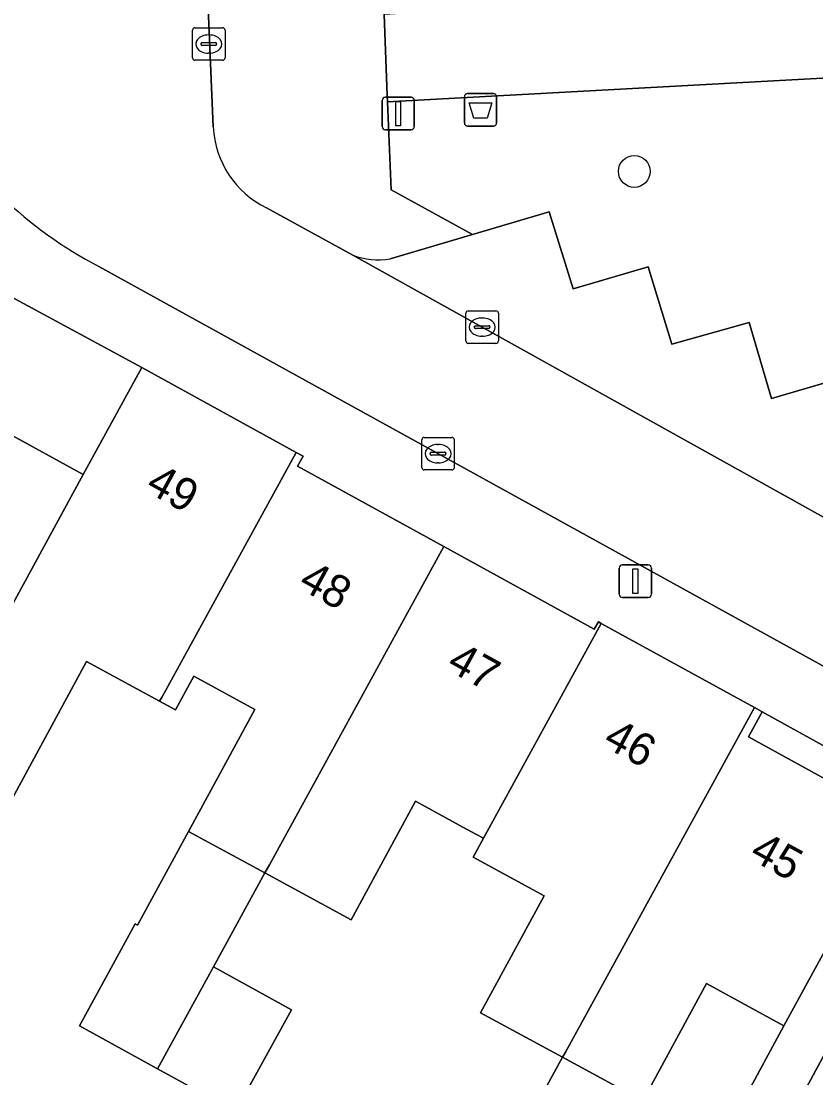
# Model space of a CAD drawing. Extents: x 158352 to 159489, y 383828 to 384603.
# Drawn here: x 158904.38 to 158928.82, y 384098.81 to 384131.29 of the extents above; entities that cross this region are included whole.
import ezdxf

# ---------------------------------------------------------------- set-up
doc = ezdxf.new("R2010")
doc.units = 0
for name, color, linetype in [('IMGEO_Afvalbak', 7, 'Continuous'), ('IMGEO_Boom', 7, 'Continuous'), ('IMGEO_Erf', 7, 'Continuous'), ('IMGEO_Groenvoorziening', 7, 'Continuous'), ('IMGEO_Kolk', 7, 'Continuous'), ('IMGEO_Lichtmast', 7, 'Continuous'), ('IMGEO_Pand', 7, 'Continuous'), ('IMGEO_Pand_nummerreeks', 7, 'Continuous'), ('IMGEO_Parkeervlak_open', 7, 'Continuous'), ('IMGEO_Rijbaan_lokaal_open', 7, 'Continuous'), ('IMGEO_Verkeersbordpaal', 7, 'Continuous'), ('IMGEO_Voetpad_halfverhard', 7, 'Continuous'), ('IMGEO_Voetpad_open', 7, 'Continuous')]:
    doc.layers.add(name, color=color, linetype=linetype)

msp = doc.modelspace()

# ---------------------------------------------------------------- linework, layer by layer
at = {"layer": 'IMGEO_Afvalbak'}
for p, q in [((158918.01, 384128.159), (158918.01, 384128.959)), ((158918.01, 384128.959), (158918.01, 384128.159)), ((158918.11, 384129.059), (158918.9, 384129.059)), ((158918.9, 384129.059), (158918.11, 384129.059)), ((158919, 384128.959), (158919, 384128.159)), ((158919, 384128.159), (158919, 384128.959)), ((158918.9, 384128.059), (158918.11, 384128.059)), ((158918.11, 384128.059), (158918.9, 384128.059))]:
    msp.add_line(p, q, dxfattribs=at)
msp.add_lwpolyline([(158918.153, 384128.773), (158918.857, 384128.773), (158918.708, 384128.303), (158918.302, 384128.303), (158918.153, 384128.773)], dxfattribs=at)
for centre, start, end in [((158918.11, 384128.959), 90, 180), ((158918.11, 384128.959), 90, 180), ((158918.9, 384128.959), 0, 90), ((158918.9, 384128.959), 360, 90), ((158918.11, 384128.159), 180, 270), ((158918.11, 384128.159), 180, 270), ((158918.9, 384128.159), 270, 0), ((158918.9, 384128.159), 270, 0)]:
    msp.add_arc(centre, 0.1, start, end, dxfattribs=at)
at = {"layer": 'IMGEO_Boom'}
msp.add_circle((158923.234, 384126.667), 0.489, dxfattribs=at)
at = {"layer": 'IMGEO_Erf'}
for points in [[(158898.923, 384125.588), (158896.445, 384129.308), (158893.236, 384127.17), (158896.016, 384122.994), (158900.488, 384120.547), (158901.498, 384119.976), (158906.279, 384117.352), (158908.084, 384120.639)], [(158927.171, 384110.055), (158926.75, 384109.287), (158931.33, 384106.772), (158931.748, 384107.529)], [(158927.837, 384100.41), (158925.461, 384101.702), (158923.499, 384098.095), (158921.704, 384094.794), (158921.916, 384094.673), (158920.24, 384091.738), (158917.624, 384093.231), (158915.476, 384089.473), (158920.462, 384086.776)]]:
    msp.add_lwpolyline(points, close=True, dxfattribs=at)
for points in [[(158919.251, 384096.194), (158921.032, 384099.437), (158918.51, 384100.808), (158920.464, 384104.401), (158918.276, 384105.591), (158918.594, 384106.17), (158918.363, 384106.295), (158917.957, 384106.516), (158916.502, 384107.307), (158914.522, 384103.665), (158911.874, 384105.105), (158910.29, 384102.218), (158912.691, 384100.9), (158910.972, 384097.769), (158908.571, 384099.087), (158906.169, 384100.406), (158907.888, 384103.537), (158907.959, 384103.498), (158909.527, 384106.381), (158911.567, 384110.132), (158909.692, 384111.152), (158909.128, 384110.113), (158908.636, 384110.38), (158906.389, 384111.602), (158903.303, 384105.927)], [(158931.669, 384098.419), (158929.216, 384099.776), (158921.794, 384086.055)]]:
    msp.add_lwpolyline(points, dxfattribs=at)
at = {"layer": 'IMGEO_Groenvoorziening'}
msp.add_lwpolyline([(158936.38, 384129.934), (158915.645, 384128.805), (158915.761, 384126.104), (158918.255, 384124.726), (158920.621, 384125.421), (158921.351, 384123.058), (158923.66, 384123.737), (158924.388, 384121.359), (158926.764, 384122.024), (158927.453, 384119.69), (158929.807, 384120.373), (158930.531, 384118.002), (158932.905, 384118.676), (158933.583, 384116.324), (158935.963, 384117.003), (158936.647, 384114.639), (158937.851, 384113.971), (158940.156, 384112.693), (158946.102, 384114.62), (158950.901, 384123.26)], dxfattribs=at)
at = {"layer": 'IMGEO_Kolk'}
for p, q in [((158909.646, 384130.157), (158909.646, 384131.009)), ((158909.721, 384131.083), (158910.573, 384131.083)), ((158910.134, 384130.863), (158910.159, 384130.863)), ((158910.647, 384131.009), (158910.647, 384130.157)), ((158909.905, 384130.577), (158909.905, 384130.589)), ((158910.343, 384130.54), (158909.945, 384130.54)), ((158909.948, 384130.626), (158910.346, 384130.626)), ((158910.389, 384130.589), (158910.389, 384130.577)), ((158910.157, 384130.303), (158910.132, 384130.303)), ((158910.573, 384130.083), (158909.721, 384130.083)), ((158918.129, 384122.382), (158918.981, 384122.382)), ((158918.054, 384121.456), (158918.054, 384122.308)), ((158918.542, 384122.162), (158918.567, 384122.162)), ((158919.055, 384122.308), (158919.055, 384121.456)), ((158918.313, 384121.876), (158918.313, 384121.888)), ((158918.751, 384121.839), (158918.353, 384121.839)), ((158918.356, 384121.925), (158918.754, 384121.925)), ((158918.797, 384121.888), (158918.797, 384121.876)), ((158918.981, 384121.382), (158918.129, 384121.382)), ((158918.565, 384121.602), (158918.54, 384121.602)), ((158916.774, 384118.492), (158917.626, 384118.492)), ((158916.699, 384117.566), (158916.699, 384118.418)), ((158917.187, 384118.272), (158917.212, 384118.272)), ((158917.7, 384118.418), (158917.7, 384117.566)), ((158916.958, 384117.986), (158916.958, 384117.998)), ((158917.396, 384117.949), (158916.998, 384117.949)), ((158917.001, 384118.035), (158917.399, 384118.035)), ((158917.442, 384117.998), (158917.442, 384117.986)), ((158917.626, 384117.492), (158916.774, 384117.492)), ((158917.21, 384117.712), (158917.185, 384117.712))]:
    msp.add_line(p, q, dxfattribs=at)
for points in [[(158909.646, 384130.157), (158909.646, 384131.009)], [(158909.721, 384131.083), (158910.573, 384131.083)], [(158910.647, 384131.009), (158910.647, 384130.157)], [(158910.573, 384130.083), (158909.721, 384130.083)], [(158918.129, 384122.382), (158918.981, 384122.382)], [(158918.054, 384121.456), (158918.054, 384122.308)], [(158919.055, 384122.308), (158919.055, 384121.456)], [(158918.981, 384121.382), (158918.129, 384121.382)], [(158916.774, 384118.492), (158917.626, 384118.492)], [(158916.699, 384117.566), (158916.699, 384118.418)], [(158917.7, 384118.418), (158917.7, 384117.566)], [(158917.626, 384117.492), (158916.774, 384117.492)]]:
    msp.add_lwpolyline(points, dxfattribs=at)
for centre, radius, start, end in [((158909.723, 384131.007), 0.0765, 91.552, 178.448), ((158909.723, 384131.007), 0.0765, 91.552, 178.448), ((158910.571, 384131.007), 0.0765, 1.552, 88.448), ((158910.571, 384131.007), 0.0765, 1.552, 88.448), ((158909.945, 384130.586), 0.0403, 85.8775, 175.7526), ((158909.942, 384130.576), 0.0366, 178.938, 274.7102), ((158910.346, 384130.583), 0.043, 264.8664, 352.4533), ((158910.35, 384130.588), 0.0386, 1.7309, 96.639), ((158909.723, 384130.159), 0.0765, 181.552, 268.448), ((158909.723, 384130.159), 0.0765, 181.552, 268.448), ((158910.571, 384130.159), 0.0765, 271.552, 358.448), ((158910.571, 384130.159), 0.0765, 271.552, 358.448), ((158918.131, 384122.306), 0.0765, 91.552, 178.448), ((158918.131, 384122.306), 0.0765, 91.552, 178.448), ((158918.979, 384122.306), 0.0765, 1.552, 88.448), ((158918.979, 384122.306), 0.0765, 1.552, 88.448), ((158918.353, 384121.885), 0.0403, 85.8775, 175.7526), ((158918.35, 384121.875), 0.0366, 178.938, 274.7102), ((158918.754, 384121.882), 0.043, 264.8664, 352.4533), ((158918.758, 384121.887), 0.0386, 1.7309, 96.639), ((158918.131, 384121.458), 0.0765, 181.552, 268.448), ((158918.131, 384121.458), 0.0765, 181.552, 268.448), ((158918.979, 384121.458), 0.0765, 271.552, 358.448), ((158918.979, 384121.458), 0.0765, 271.552, 358.448), ((158916.776, 384118.416), 0.0765, 91.552, 178.448), ((158916.776, 384118.416), 0.0765, 91.552, 178.448), ((158917.624, 384118.416), 0.0765, 1.552, 88.448), ((158917.624, 384118.416), 0.0765, 1.552, 88.448), ((158916.998, 384117.995), 0.0403, 85.8775, 175.7526), ((158916.995, 384117.985), 0.0366, 178.938, 274.7102), ((158917.399, 384117.992), 0.043, 264.8664, 352.4533), ((158917.403, 384117.997), 0.0386, 1.7309, 96.639), ((158916.776, 384117.568), 0.0765, 181.552, 268.448), ((158916.776, 384117.568), 0.0765, 181.552, 268.448), ((158917.624, 384117.568), 0.0765, 271.552, 358.448), ((158917.624, 384117.568), 0.0765, 271.552, 358.448)]:
    msp.add_arc(centre, radius, start, end, dxfattribs=at)
for centre, major_axis, ratio, start_param, end_param in [((158910.133, 384130.583), (-0.387, 0.002), 0.722429, 4.712389, 7.853982), ((158910.158, 384130.583), (-0.39, 0.002), 0.717154, 1.570796, 4.712389), ((158918.541, 384121.882), (-0.387, 0.002), 0.722429, 4.712389, 7.853982), ((158918.566, 384121.882), (-0.39, 0.002), 0.717154, 1.570796, 4.712389), ((158917.186, 384117.992), (-0.387, 0.002), 0.722429, 4.712389, 7.853982), ((158917.211, 384117.992), (-0.39, 0.002), 0.717154, 1.570796, 4.712389)]:
    msp.add_ellipse(centre, major_axis=major_axis, ratio=ratio, start_param=start_param, end_param=end_param, dxfattribs=at)
at = {"layer": 'IMGEO_Lichtmast'}
for p, q in [((158922.872, 384114.572), (158923.662, 384114.572)), ((158923.662, 384114.572), (158922.872, 384114.572)), ((158922.772, 384113.672), (158922.772, 384114.472)), ((158922.772, 384114.472), (158922.772, 384113.672)), ((158923.762, 384114.472), (158923.762, 384113.672)), ((158923.762, 384113.672), (158923.762, 384114.472)), ((158923.662, 384113.572), (158922.872, 384113.572)), ((158922.872, 384113.572), (158923.662, 384113.572))]:
    msp.add_line(p, q, dxfattribs=at)
msp.add_lwpolyline([(158923.192, 384114.447), (158923.342, 384114.447), (158923.342, 384113.697), (158923.192, 384113.697), (158923.192, 384114.447)], dxfattribs=at)
for centre, start, end in [((158922.872, 384114.472), 90, 180), ((158922.872, 384114.472), 90, 180), ((158923.662, 384114.472), 0, 90), ((158923.662, 384114.472), 360, 90), ((158922.872, 384113.672), 180, 270), ((158922.872, 384113.672), 180, 270), ((158923.662, 384113.672), 270, 0), ((158923.662, 384113.672), 270, 0)]:
    msp.add_arc(centre, 0.1, start, end, dxfattribs=at)
at = {"layer": 'IMGEO_Pand'}
for points in [[(158900.803, 384107.286), (158903.303, 384105.927), (158906.389, 384111.602), (158908.636, 384110.38), (158908.709, 384110.513), (158912.836, 384118.03), (158908.084, 384120.639), (158906.279, 384117.352)], [(158900.803, 384107.286), (158906.279, 384117.352), (158901.498, 384119.976), (158899.092, 384115.594), (158897.995, 384113.597), (158900.423, 384112.277), (158898.415, 384108.585)], [(158917.382, 384115.135), (158912.88, 384117.607), (158913.048, 384117.914), (158912.836, 384118.03), (158908.709, 384110.513), (158908.636, 384110.38), (158909.128, 384110.113), (158909.692, 384111.152), (158911.567, 384110.132), (158909.527, 384106.381), (158911.874, 384105.105), (158912.011, 384105.354)], [(158922.219, 384112.773), (158922.13, 384112.822), (158922.006, 384112.596), (158917.382, 384115.135), (158912.011, 384105.354), (158911.874, 384105.105), (158914.522, 384103.665), (158916.502, 384107.307), (158917.957, 384106.516), (158918.363, 384106.295), (158918.594, 384106.17)], [(158926.933, 384110.185), (158922.219, 384112.773), (158918.594, 384106.17), (158918.276, 384105.591), (158920.464, 384104.401), (158918.51, 384100.808), (158921.032, 384099.437), (158921.119, 384099.596)], [(158921.032, 384099.437), (158923.499, 384098.095), (158925.461, 384101.702), (158927.837, 384100.41), (158928.924, 384102.39), (158931.33, 384106.772), (158926.75, 384109.287), (158927.171, 384110.055), (158926.933, 384110.185), (158921.119, 384099.596)], [(158910.29, 384102.218), (158911.874, 384105.105), (158909.527, 384106.381), (158907.959, 384103.498), (158907.888, 384103.537), (158906.169, 384100.406), (158908.571, 384099.087)], [(158910.29, 384102.218), (158908.571, 384099.087), (158910.972, 384097.769), (158912.691, 384100.9)], [(158921.916, 384094.673), (158921.704, 384094.794), (158923.499, 384098.095), (158921.032, 384099.437), (158919.251, 384096.194), (158917.624, 384093.231), (158920.24, 384091.738)]]:
    msp.add_lwpolyline(points, close=True, dxfattribs=at)
at = {"layer": 'IMGEO_Parkeervlak_open'}
for points in [[(158934.475, 384113.984), (158936.647, 384114.639), (158935.963, 384117.003), (158933.583, 384116.324), (158932.905, 384118.676), (158930.531, 384118.002), (158929.807, 384120.373), (158927.453, 384119.69), (158926.764, 384122.024), (158924.388, 384121.359), (158923.66, 384123.737), (158921.351, 384123.058), (158920.621, 384125.421), (158918.255, 384124.726), (158915.722, 384123.984)], [(158914.578, 384124.093), (158933.844, 384113.376), (158934.408, 384113.062)]]:
    msp.add_lwpolyline(points, dxfattribs=at)
msp.add_arc((158915.348, 384126.112), 2.16, 249.1325, 279.9822, dxfattribs=at)
at = {"layer": 'IMGEO_Rijbaan_lokaal_open'}
for points in [[(158910.286, 384128.033), (158910.106, 384132.189)], [(158906.767, 384123.744), (158931.899, 384109.893), (158933.844, 384113.376), (158914.578, 384124.093), (158911.925, 384125.545)]]:
    msp.add_lwpolyline(points, dxfattribs=at)
for centre, radius, start, end in [((158912.969, 384135.57), 13.353, 210.532, 242.3261), ((158913.209, 384128.175), 2.926, 182.7721, 243.9787)]:
    msp.add_arc(centre, radius, start, end, dxfattribs=at)
at = {"layer": 'IMGEO_Verkeersbordpaal'}
for p, q in [((158915.578, 384128.946), (158916.368, 384128.946)), ((158916.368, 384128.946), (158915.578, 384128.946)), ((158915.478, 384128.046), (158915.478, 384128.846)), ((158915.478, 384128.846), (158915.478, 384128.046)), ((158916.468, 384128.846), (158916.468, 384128.046)), ((158916.468, 384128.046), (158916.468, 384128.846)), ((158916.368, 384127.946), (158915.578, 384127.946)), ((158915.578, 384127.946), (158916.368, 384127.946))]:
    msp.add_line(p, q, dxfattribs=at)
msp.add_lwpolyline([(158915.898, 384128.821), (158916.048, 384128.821), (158916.048, 384128.071), (158915.898, 384128.071), (158915.898, 384128.821)], dxfattribs=at)
for centre, start, end in [((158915.578, 384128.846), 90, 180), ((158915.578, 384128.846), 90, 180), ((158916.368, 384128.846), 0, 90), ((158916.368, 384128.846), 360, 90), ((158915.578, 384128.046), 180, 270), ((158915.578, 384128.046), 180, 270), ((158916.368, 384128.046), 270, 0), ((158916.368, 384128.046), 270, 0)]:
    msp.add_arc(centre, 0.1, start, end, dxfattribs=at)
at = {"layer": 'IMGEO_Voetpad_halfverhard'}
msp.add_lwpolyline([(158935.845, 384132.635), (158925.46, 384132.091), (158915.543, 384131.49), (158915.637, 384129.002), (158915.645, 384128.805), (158936.38, 384129.934)], dxfattribs=at)
at = {"layer": 'IMGEO_Voetpad_open'}
for points in [[(158915.722, 384123.984), (158918.255, 384124.726), (158915.761, 384126.104), (158915.645, 384128.805), (158915.637, 384129.002), (158915.543, 384131.49), (158915.534, 384131.716), (158915.398, 384135.155), (158917.309, 384136.495), (158917.673, 384138.59)], [(158910.106, 384132.189), (158910.286, 384128.033)], [(158898.923, 384125.588), (158908.084, 384120.639), (158912.836, 384118.03), (158913.048, 384117.914), (158912.88, 384117.607), (158917.382, 384115.135), (158922.006, 384112.596), (158922.13, 384112.822), (158922.219, 384112.773), (158926.933, 384110.185), (158927.171, 384110.055), (158931.748, 384107.529), (158933.094, 384106.786), (158975.522, 384083.371)], [(158911.925, 384125.545), (158914.578, 384124.093)], [(159000, 384072.359), (158986.803, 384079.633), (158984.088, 384081.129), (158938.625, 384106.185), (158935.936, 384107.668), (158934.943, 384108.215), (158931.899, 384109.893), (158906.767, 384123.744)], [(158921.794, 384086.055), (158929.216, 384099.776), (158930.265, 384101.672), (158932.685, 384106.046), (158933.094, 384106.786), (158931.748, 384107.529), (158931.33, 384106.772), (158928.924, 384102.39), (158927.837, 384100.41), (158920.462, 384086.776)]]:
    msp.add_lwpolyline(points, dxfattribs=at)
for centre, radius, start, end in [((158912.969, 384135.57), 13.353, 210.532, 242.3261), ((158913.209, 384128.175), 2.926, 182.7721, 243.9787), ((158915.348, 384126.112), 2.16, 249.1325, 279.9822)]:
    msp.add_arc(centre, radius, start, end, dxfattribs=at)

# ---------------------------------------------------------------- texts
at = {"layer": 'IMGEO_Pand_nummerreeks'}
for s, rotation, p in [('49', 331.2353, (158908.158, 384116.857)), ('48', 331.2292, (158912.861, 384113.875)), ('47', 331.2318, (158917.422, 384111.372)), ('46', 331.2318, (158922.229, 384109.026)), ('45', 331.2276, (158926.737, 384105.552))]:
    msp.add_text(s, height=1, rotation=rotation, dxfattribs=at).set_placement(p)

doc.saveas('drawing.dxf')
